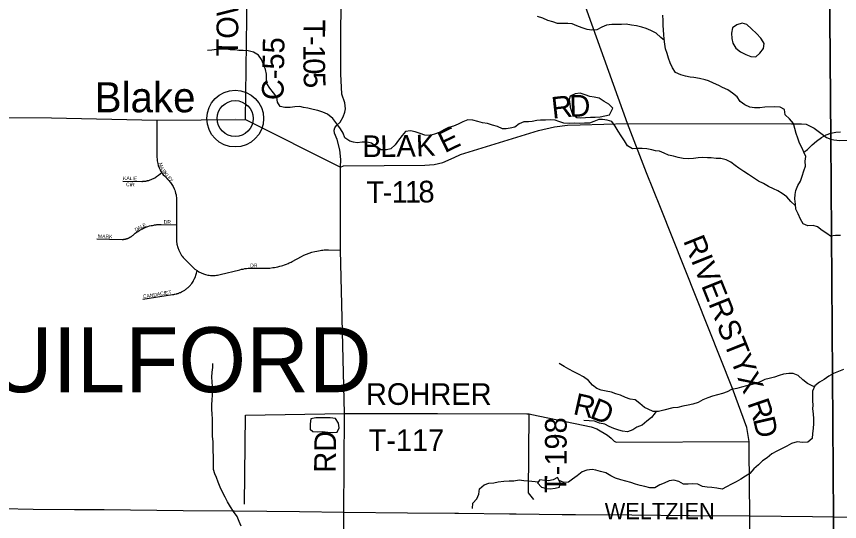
# Model space of a CAD drawing. Extents: x 1985906 to 2277390, y 930619 to 1324581.
# Drawn here: x 2154411 to 2165801, y 1105064 to 1112061 of the extents above; entities that cross this region are included whole.
import ezdxf

# ---------------------------------------------------------------- set-up
doc = ezdxf.new("R2010")
doc.units = 0
for name, color, linetype in [('GM_X_Airport_Text_Class_3', 7, 'Continuous'), ('GM_X_County_Road', 7, 'Continuous'), ('GM_X_County_Road_Text', 7, 'Continuous'), ('GM_X_Interstate_Route', 7, 'Continuous'), ('GM_X_Minor_Lake', 7, 'Continuous'), ('GM_X_Minor_River', 7, 'Continuous'), ('GM_X_Township', 7, 'Continuous'), ('GM_X_Township_Road', 7, 'Continuous'), ('GM_X_Township_Road_Text', 7, 'Continuous'), ('GM_X_Township_Subdivision', 7, 'Continuous'), ('GM_X_Township_Subdivision_Text', 7, 'Continuous'), ('GM_X_Township_Text', 7, 'Continuous'), ('GM_X_Unincorporated', 7, 'Continuous'), ('GM_X_Unincorporated_Location', 7, 'Continuous'), ('GM_X_Unincorporated_Text', 7, 'Continuous')]:
    doc.layers.add(name, color=color, linetype=linetype)

msp = doc.modelspace()

# ---------------------------------------------------------------- linework, layer by layer
at = {"layer": 'GM_X_County_Road'}
for points in [[(2157580, 1110631), (2157644, 1115552), (2157642, 1115662), (2157622, 1115740), (2157438, 1116249)], [(2164562, 1105091), (2164562, 1105143), (2164549, 1106057), (2164549, 1106175), (2164517, 1106368), (2164319, 1106905), (2163322, 1109414), (2163128, 1109894), (2162866, 1110576), (2162180, 1112497), (2161572, 1114360)], [(2152748, 1110660), (2154898, 1110657), (2156355, 1110624), (2157580, 1110631)], [(2157580, 1110631), (2158897, 1109974)], [(2158946, 1105850), (2158951, 1106559), (2158893, 1108825), (2158895, 1109063), (2158897, 1109974)], [(2158938, 1104395), (2158940, 1105192), (2158946, 1105850)], [(2164592, 1102714), (2164562, 1105091)]]:
    msp.add_lwpolyline(points, dxfattribs=at)
at = {"layer": 'GM_X_Interstate_Route'}
for points in [[(2153798, 1105252), (2154640, 1105237), (2155216, 1105232), (2155627, 1105229), (2156720, 1105217), (2157426, 1105212), (2158328, 1105201), (2158940, 1105192), (2159821, 1105185), (2160477, 1105178), (2160527, 1105178), (2161235, 1105172)], [(2161235, 1105172), (2161289, 1105171), (2161324, 1105171), (2161961, 1105162), (2161970, 1105162), (2162148, 1105160), (2162925, 1105156), (2163727, 1105147), (2164562, 1105143), (2165425, 1105133), (2165719, 1105130), (2166227, 1105123), (2167123, 1105116), (2167805, 1105109), (2168075, 1105108), (2168630, 1105104), (2168655, 1105104)]]:
    msp.add_lwpolyline(points, dxfattribs=at)
at = {"layer": 'GM_X_Minor_Lake'}
for points in [[(2164318, 1111905), (2164308, 1111829), (2164312, 1111757), (2164325, 1111689), (2164366, 1111622), (2164431, 1111571), (2164506, 1111534), (2164573, 1111508), (2164641, 1111503), (2164700, 1111554), (2164747, 1111615), (2164757, 1111687), (2164746, 1111707)], [(2164318, 1111905), (2164308, 1111829), (2164312, 1111757), (2164325, 1111689), (2164366, 1111622), (2164431, 1111571), (2164506, 1111534), (2164573, 1111508), (2164641, 1111503), (2164700, 1111554), (2164747, 1111615), (2164757, 1111687), (2164746, 1111707)], [(2164746, 1111707), (2164714, 1111759), (2164651, 1111823), (2164583, 1111890), (2164518, 1111949), (2164452, 1111966), (2164378, 1111945), (2164318, 1111905)], [(2164746, 1111707), (2164714, 1111759), (2164651, 1111823), (2164583, 1111890), (2164518, 1111949), (2164452, 1111966), (2164378, 1111945), (2164318, 1111905)], [(2162663, 1110790), (2162610, 1110844), (2162545, 1110881), (2162474, 1110927), (2162406, 1110942), (2162346, 1110953), (2162281, 1110976), (2162213, 1110999), (2162141, 1110989), (2162075, 1110958), (2162058, 1110908), (2162073, 1110812), (2162075, 1110805)], [(2162663, 1110790), (2162610, 1110844), (2162545, 1110881), (2162474, 1110927), (2162406, 1110942), (2162346, 1110953), (2162281, 1110976), (2162213, 1110999), (2162141, 1110989), (2162075, 1110958), (2162058, 1110908), (2162073, 1110812), (2162074, 1110808)], [(2162075, 1110808), (2162083, 1110776), (2162106, 1110708), (2162165, 1110663), (2162215, 1110656), (2162355, 1110667), (2162419, 1110666), (2162489, 1110671), (2162553, 1110682), (2162619, 1110696), (2162663, 1110790)], [(2162075, 1110805), (2162083, 1110776), (2162106, 1110708), (2162165, 1110663), (2162215, 1110656), (2162355, 1110667), (2162419, 1110666), (2162489, 1110671), (2162553, 1110682), (2162619, 1110696), (2162663, 1110790)], [(2158874, 1106393), (2158869, 1106426), (2158826, 1106492), (2158754, 1106502), (2158686, 1106501), (2158626, 1106502), (2158554, 1106501), (2158486, 1106485), (2158477, 1106417), (2158476, 1106345), (2158510, 1106312)], [(2158874, 1106393), (2158869, 1106426), (2158826, 1106492), (2158754, 1106502), (2158686, 1106501), (2158626, 1106502), (2158554, 1106501), (2158486, 1106485), (2158477, 1106417), (2158476, 1106345), (2158511, 1106311)], [(2158510, 1106312), (2158579, 1106305), (2158647, 1106312), (2158718, 1106303), (2158780, 1106299), (2158848, 1106302), (2158879, 1106362), (2158874, 1106393)], [(2158511, 1106312), (2158579, 1106305), (2158647, 1106312), (2158718, 1106303), (2158780, 1106299), (2158848, 1106302), (2158879, 1106362), (2158874, 1106393)], [(2161655, 1105643), (2161621, 1105598), (2161678, 1105539), (2161748, 1105521), (2161798, 1105519), (2161864, 1105525), (2161928, 1105538), (2161937, 1105604), (2161900, 1105674)], [(2161656, 1105644), (2161621, 1105598), (2161678, 1105539), (2161748, 1105521), (2161798, 1105519), (2161864, 1105525), (2161928, 1105538), (2161937, 1105604), (2161900, 1105674)], [(2161900, 1105674), (2161836, 1105640), (2161772, 1105627), (2161722, 1105634), (2161655, 1105643)], [(2161900, 1105674), (2161836, 1105640), (2161772, 1105627), (2161722, 1105634), (2161656, 1105643)]]:
    msp.add_lwpolyline(points, dxfattribs=at)
at = {"layer": 'GM_X_Minor_River'}
for points in [[(2163377, 1111729), (2163326, 1111769), (2163263, 1111830), (2163192, 1111864), (2163125, 1111893), (2163063, 1111914), (2162990, 1111929), (2162924, 1111939), (2162850, 1111952), (2162782, 1111949), (2162714, 1111948), (2162648, 1111950), (2162576, 1111941), (2162510, 1111912), (2162443, 1111874), (2162375, 1111869), (2162310, 1111878), (2162238, 1111901), (2162167, 1111933), (2162101, 1111960), (2162039, 1111961), (2161964, 1111962), (2161896, 1111964), (2161834, 1111985), (2161763, 1112006), (2161693, 1112035), (2161622, 1112061)], [(2165307, 1110180), (2165306, 1110183), (2165285, 1110237), (2165248, 1110304), (2165225, 1110376), (2165199, 1110439), (2165184, 1110507), (2165163, 1110577), (2165107, 1110644), (2165050, 1110699), (2165039, 1110771), (2164980, 1110804), (2164906, 1110807), (2164768, 1110804), (2164696, 1110797), (2164624, 1110793), (2164558, 1110802), (2164491, 1110835), (2164424, 1110882), (2164385, 1110945), (2164322, 1110996), (2164255, 1111043), (2164182, 1111078), (2164131, 1111103), (2164059, 1111135), (2163990, 1111168), (2163940, 1111183), (2163863, 1111202), (2163785, 1111216), (2163735, 1111221), (2163670, 1111232), (2163604, 1111251), (2163529, 1111286), (2163488, 1111349), (2163455, 1111416), (2163433, 1111484), (2163418, 1111546), (2163391, 1111610), (2163382, 1111676), (2163376, 1111746), (2163369, 1111810), (2163364, 1111870), (2163359, 1111942), (2163360, 1112006), (2163356, 1112080)], [(2158956, 1110381), (2158931, 1110442), (2158897, 1110506), (2158846, 1110575), (2158787, 1110648), (2158717, 1110705), (2158651, 1110736), (2158582, 1110756), (2158516, 1110771), (2158444, 1110788), (2158381, 1110801), (2158331, 1110812), (2158263, 1110809), (2158197, 1110801), (2158127, 1110800), (2158062, 1110815), (2158023, 1110874), (2158012, 1110942), (2157969, 1111001), (2157916, 1111067), (2157874, 1111130), (2157871, 1111192), (2157872, 1111262), (2157859, 1111328), (2157829, 1111399), (2157800, 1111463), (2157759, 1111526), (2157690, 1111565), (2157619, 1111586), (2157549, 1111589), (2157487, 1111591), (2157437, 1111598), (2157369, 1111599), (2157317, 1111606), (2157249, 1111609), (2157181, 1111604), (2157115, 1111594), (2157055, 1111587)], [(2165192, 1109441), (2165187, 1109444), (2165127, 1109498), (2165072, 1109564), (2165009, 1109608), (2164948, 1109643), (2164885, 1109674), (2164816, 1109707), (2164748, 1109748), (2164679, 1109777), (2164612, 1109823), (2164543, 1109872), (2164476, 1109911), (2164409, 1109958), (2164358, 1109995), (2164296, 1110040), (2164231, 1110075), (2164160, 1110091), (2164096, 1110094), (2164024, 1110103), (2163974, 1110104), (2163908, 1110105), (2163844, 1110100), (2163780, 1110092), (2163710, 1110089), (2163636, 1110092), (2163569, 1110108), (2163503, 1110123), (2163434, 1110140), (2163372, 1110169), (2163309, 1110196), (2163255, 1110199), (2163203, 1110212), (2163134, 1110227), (2163068, 1110233), (2163004, 1110230), (2162938, 1110229), (2162869, 1110268), (2162824, 1110337), (2162779, 1110408), (2162739, 1110472), (2162698, 1110539), (2162651, 1110604), (2162586, 1110623), (2162520, 1110632), (2162470, 1110633), (2162402, 1110607), (2162339, 1110584), (2162271, 1110581), (2162199, 1110580), (2162130, 1110582), (2162058, 1110579), (2161986, 1110584), (2161916, 1110604), (2161865, 1110626), (2161797, 1110628), (2161733, 1110625), (2161665, 1110622), (2161613, 1110621), (2161547, 1110606), (2161495, 1110599), (2161431, 1110599), (2161366, 1110574), (2161310, 1110527), (2161241, 1110512), (2161187, 1110505), (2161136, 1110506), (2161066, 1110534), (2160999, 1110553), (2160929, 1110576), (2160859, 1110589), (2160794, 1110607), (2160728, 1110624), (2160656, 1110627), (2160588, 1110600), (2160522, 1110570), (2160457, 1110543), (2160389, 1110522), (2160324, 1110492), (2160260, 1110453), (2160197, 1110430), (2160133, 1110413), (2160063, 1110416), (2159996, 1110440), (2159930, 1110463), (2159865, 1110478), (2159797, 1110469), (2159748, 1110410), (2159696, 1110345), (2159651, 1110282), (2159594, 1110226), (2159530, 1110215), (2159456, 1110212), (2159393, 1110255), (2159326, 1110306), (2159263, 1110320), (2159195, 1110319), (2159125, 1110310), (2159075, 1110319), (2159023, 1110334), (2158956, 1110381)], [(2165307, 1110180), (2165309, 1110181), (2165358, 1110218), (2165421, 1110281), (2165482, 1110332), (2165551, 1110382), (2165614, 1110421), (2165682, 1110444), (2165748, 1110456), (2165816, 1110463)], [(2165813, 1109028), (2165744, 1109027), (2165677, 1109018), (2165624, 1109055), (2165559, 1109094), (2165498, 1109147), (2165437, 1109164), (2165363, 1109158), (2165299, 1109187), (2165260, 1109253), (2165228, 1109326), (2165197, 1109392), (2165190, 1109462), (2165184, 1109532), (2165185, 1109596), (2165196, 1109650), (2165223, 1109717), (2165262, 1109781), (2165286, 1109848), (2165307, 1109921), (2165330, 1109987), (2165325, 1110055), (2165334, 1110119), (2165307, 1110180)], [(2157127, 1107197), (2157128, 1107251)], [(2165454, 1106928), (2165423, 1106946), (2165358, 1106974), (2165293, 1107025), (2165230, 1107088), (2165161, 1107117), (2165099, 1107114), (2165027, 1107104), (2164964, 1107085), (2164900, 1107062), (2164828, 1107047), (2164768, 1107030), (2164705, 1107000), (2164641, 1106975), (2164573, 1106960), (2164512, 1106945), (2164444, 1106927), (2164378, 1106908), (2164306, 1106891), (2164245, 1106859), (2164181, 1106838), (2164111, 1106821), (2164044, 1106802), (2163978, 1106776), (2163908, 1106749), (2163843, 1106712), (2163773, 1106692), (2163705, 1106677), (2163634, 1106662), (2163564, 1106642), (2163492, 1106637), (2163368, 1106607), (2163297, 1106587), (2163224, 1106586), (2163154, 1106621), (2163101, 1106642), (2163036, 1106699), (2162975, 1106748), (2162903, 1106760), (2162838, 1106783), (2162772, 1106816), (2162705, 1106835), (2162645, 1106856), (2162572, 1106872), (2162502, 1106885), (2162441, 1106908), (2162384, 1106953), (2162329, 1107018), (2162260, 1107069), (2162191, 1107104), (2162123, 1107136), (2162054, 1107175), (2161991, 1107212), (2161922, 1107253)], [(2157522, 1105001), (2157491, 1105066), (2157464, 1105132), (2157414, 1105205), (2157373, 1105270), (2157330, 1105336), (2157300, 1105401), (2157263, 1105473), (2157230, 1105540), (2157202, 1105610), (2157179, 1105672), (2157156, 1105723), (2157139, 1105785), (2157136, 1105851), (2157137, 1105919), (2157138, 1105971), (2157132, 1106037), (2157131, 1106103), (2157132, 1106172), (2157126, 1106244), (2157123, 1106312), (2157124, 1106384), (2157123, 1106434), (2157122, 1106484), (2157119, 1106556), (2157115, 1106616), (2157116, 1106680), (2157119, 1106750), (2157126, 1106813), (2157128, 1106885), (2157126, 1106935), (2157118, 1107001), (2157117, 1107065), (2157120, 1107131), (2157127, 1107197)], [(2165857, 1107170), (2165786, 1107143), (2165716, 1107115), (2165651, 1107076), (2165587, 1107033), (2165524, 1106994), (2165461, 1106942), (2165428, 1106872), (2165429, 1106809), (2165429, 1106737), (2165430, 1106675), (2165429, 1106625), (2165438, 1106555), (2165443, 1106485), (2165441, 1106421), (2165434, 1106351), (2165427, 1106284), (2165422, 1106216), (2165363, 1106165), (2165289, 1106158), (2165215, 1106170), (2165137, 1106143), (2165070, 1106106), (2164997, 1106070), (2164933, 1106039), (2164862, 1106001), (2164801, 1105948), (2164735, 1105905), (2164678, 1105848), (2164617, 1105793), (2164560, 1105729), (2164499, 1105694), (2164434, 1105653), (2164372, 1105614), (2164307, 1105582), (2164239, 1105543), (2164176, 1105514), (2164103, 1105528), (2164035, 1105537), (2163967, 1105540), (2163903, 1105551), (2163838, 1105580), (2163770, 1105588), (2163708, 1105583), (2163640, 1105584), (2163577, 1105619), (2163507, 1105638), (2163443, 1105630), (2163375, 1105597), (2163314, 1105572), (2163244, 1105532), (2163176, 1105531), (2163108, 1105548), (2163041, 1105561), (2162979, 1105584), (2162914, 1105604), (2162842, 1105625), (2162775, 1105644), (2162703, 1105663), (2162636, 1105697), (2162569, 1105740), (2162493, 1105757), (2162427, 1105774), (2162376, 1105785), (2162304, 1105775), (2162241, 1105752), (2162172, 1105697), (2162108, 1105653), (2162049, 1105610), (2161987, 1105604), (2161922, 1105632)], [(2163263, 1106587), (2163251, 1106568), (2163198, 1106505), (2163135, 1106456), (2163070, 1106401), (2162998, 1106369), (2162939, 1106336), (2162867, 1106307), (2162799, 1106316), (2162749, 1106331), (2162680, 1106353), (2162615, 1106382), (2162551, 1106413), (2162478, 1106426), (2162410, 1106455), (2162336, 1106461), (2162263, 1106462)], [(2160720, 1105245), (2160725, 1105317), (2160780, 1105380), (2160810, 1105445), (2160817, 1105517), (2160882, 1105574), (2160948, 1105596), (2161018, 1105601), (2161078, 1105612), (2161154, 1105622), (2161228, 1105627), (2161296, 1105630), (2161370, 1105640), (2161430, 1105631), (2161500, 1105626), (2161631, 1105612)]]:
    msp.add_lwpolyline(points, dxfattribs=at)
at = {"layer": 'GM_X_Township'}
for points in [[(2152712, 1116229), (2157438, 1116249), (2160986, 1116257), (2165646, 1116290), (2165646, 1113910), (2165651, 1113722), (2165680, 1110362), (2165719, 1105115), (2165731, 1102754), (2165747, 1098285), (2165738, 1097252), (2165762, 1094617), (2165783, 1089297), (2163294, 1089289), (2162838, 1089289), (2157526, 1089289), (2155989, 1089287), (2155649, 1089279), (2152684, 1089316)], [(2190553, 1089641), (2188331, 1089627), (2187773, 1089615), (2186862, 1089614), (2185137, 1089580), (2183149, 1089537), (2181184, 1089496), (2179329, 1089474), (2176069, 1089421), (2174790, 1089381), (2173015, 1089361), (2171523, 1089347), (2170986, 1089342), (2169501, 1089328), (2167175, 1089313), (2165783, 1089297), (2165762, 1094617), (2165738, 1097252), (2165747, 1098285), (2165731, 1102754), (2165719, 1105115), (2165680, 1110362), (2165651, 1113722)]]:
    msp.add_lwpolyline(points, dxfattribs=at)
at = {"layer": 'GM_X_Township_Road'}
for points in [[(2158897, 1109974), (2158902, 1110080), (2158888, 1110214), (2158849, 1110354), (2158811, 1110446), (2158809, 1110484), (2158816, 1110518), (2158840, 1110550), (2158890, 1110594), (2158932, 1110672), (2158955, 1110733), (2158963, 1110781), (2158953, 1110863), (2158916, 1110983), (2158899, 1111267), (2158900, 1111783), (2158912, 1113179), (2158923, 1114292), (2158916, 1114432), (2158868, 1114764), (2158856, 1114870), (2158851, 1114966)], [(2158897, 1109974), (2158935, 1109992), (2160064, 1110001), (2160192, 1110009), (2160310, 1110039), (2160466, 1110105), (2160554, 1110147), (2161635, 1110479), (2161857, 1110531), (2162036, 1110555), (2162214, 1110560), (2162866, 1110576), (2165136, 1110575), (2165273, 1110575), (2165339, 1110567), (2165387, 1110546), (2165449, 1110514), (2165560, 1110430)], [(2165560, 1110430), (2165622, 1110383), (2165680, 1110362), (2165721, 1110352), (2165807, 1110343), (2168738, 1110349)], [(2157569, 1105306), (2157579, 1106536), (2158951, 1106559)], [(2158951, 1106559), (2160238, 1106560), (2161472, 1106558), (2161504, 1106554), (2161542, 1106548), (2162364, 1106376), (2162442, 1106346), (2162588, 1106261), (2162639, 1106221), (2162683, 1106176), (2162711, 1106164), (2164549, 1106175)], [(2161572, 1105367), (2161499, 1105460), (2161504, 1106554)]]:
    msp.add_lwpolyline(points, dxfattribs=at)
at = {"layer": 'GM_X_Township_Subdivision'}
for points in [[(2156355, 1110624), (2156355, 1110108), (2156356, 1110089), (2156358, 1110070), (2156359, 1110061), (2156362, 1110044), (2156366, 1110026), (2156374, 1109996), (2156386, 1109963), (2156398, 1109938), (2156405, 1109923), (2156413, 1109910), (2156421, 1109898), (2156443, 1109868), (2156460, 1109852), (2156522, 1109786), (2156535, 1109770), (2156543, 1109761), (2156563, 1109731), (2156578, 1109707), (2156593, 1109675), (2156602, 1109653), (2156608, 1109634), (2156614, 1109612), (2156619, 1109591), (2156622, 1109574), (2156624, 1109549), (2156626, 1109528), (2156626, 1109516), (2156625, 1109502), (2156625, 1109176), (2156625, 1108994), (2156626, 1108949), (2156632, 1108904), (2156644, 1108859), (2156658, 1108822), (2156675, 1108786), (2156697, 1108751), (2156704, 1108741), (2156720, 1108721), (2156735, 1108704), (2156747, 1108692), (2156852, 1108587), (2156880, 1108562), (2156910, 1108540), (2156937, 1108523), (2156968, 1108507), (2157000, 1108494), (2157029, 1108485), (2157061, 1108478), (2157079, 1108475), (2157097, 1108473), (2157111, 1108472), (2157128, 1108472), (2157143, 1108472), (2157163, 1108473), (2157180, 1108475), (2157195, 1108477), (2157213, 1108481), (2157229, 1108484), (2157500, 1108552), (2157525, 1108558), (2157547, 1108562), (2157573, 1108567), (2157596, 1108570), (2157619, 1108573), (2157644, 1108574), (2157671, 1108576), (2157699, 1108576), (2157851, 1108574), (2157883, 1108574), (2157916, 1108576), (2157960, 1108581), (2157981, 1108584), (2158005, 1108589), (2158030, 1108594), (2158057, 1108601), (2158078, 1108607), (2158099, 1108613), (2158121, 1108621), (2158146, 1108630), (2158169, 1108640), (2158187, 1108648), (2158211, 1108659), (2158226, 1108668), (2158356, 1108735), (2158390, 1108752), (2158426, 1108767), (2158461, 1108781), (2158499, 1108794), (2158540, 1108805), (2158566, 1108811), (2158593, 1108816), (2158614, 1108819), (2158631, 1108822), (2158651, 1108824), (2158669, 1108826), (2158686, 1108827), (2158703, 1108827), (2158730, 1108828), (2158893, 1108825)], [(2155881, 1109781), (2156144, 1109776), (2156149, 1109776), (2156155, 1109776), (2156158, 1109777), (2156161, 1109777), (2156169, 1109777), (2156177, 1109778), (2156185, 1109779), (2156193, 1109780), (2156202, 1109781), (2156210, 1109783), (2156218, 1109784), (2156224, 1109786), (2156234, 1109788), (2156242, 1109790), (2156261, 1109796), (2156274, 1109801), (2156293, 1109809), (2156309, 1109817), (2156319, 1109822), (2156328, 1109827), (2156341, 1109835), (2156350, 1109842), (2156365, 1109852), (2156375, 1109861), (2156421, 1109898)], [(2155524, 1108979), (2155873, 1108973), (2155877, 1108973), (2155884, 1108973), (2155891, 1108973), (2155899, 1108974), (2155902, 1108975), (2155905, 1108975), (2155910, 1108976), (2155912, 1108976), (2155918, 1108977), (2155924, 1108979), (2155928, 1108980), (2155934, 1108981), (2155940, 1108983), (2155945, 1108985), (2155951, 1108987), (2155956, 1108989), (2155960, 1108990), (2155966, 1108993), (2155973, 1108996), (2155977, 1108999), (2155982, 1109001), (2155986, 1109003), (2155990, 1109006), (2155993, 1109008), (2155996, 1109009), (2156003, 1109014), (2156011, 1109020), (2156013, 1109022), (2156016, 1109025), (2156025, 1109032), (2156040, 1109046), (2156056, 1109058), (2156067, 1109066), (2156080, 1109076), (2156092, 1109084), (2156108, 1109094), (2156118, 1109101), (2156128, 1109106), (2156135, 1109110), (2156141, 1109113), (2156153, 1109119), (2156171, 1109128), (2156180, 1109132), (2156183, 1109133), (2156186, 1109135), (2156192, 1109137), (2156202, 1109141), (2156214, 1109146), (2156231, 1109151), (2156253, 1109158), (2156273, 1109163), (2156292, 1109167), (2156311, 1109171), (2156321, 1109173), (2156331, 1109174), (2156346, 1109176), (2156353, 1109177), (2156358, 1109177), (2156366, 1109178), (2156376, 1109179), (2156382, 1109179), (2156388, 1109179), (2156399, 1109180), (2156405, 1109180), (2156413, 1109180), (2156625, 1109176)], [(2156158, 1108143), (2156572, 1108209), (2156588, 1108211), (2156596, 1108212), (2156605, 1108214), (2156620, 1108217), (2156630, 1108220), (2156635, 1108221), (2156648, 1108225), (2156658, 1108228), (2156664, 1108231), (2156674, 1108235), (2156683, 1108238), (2156696, 1108245), (2156706, 1108250), (2156714, 1108254), (2156724, 1108260), (2156732, 1108265), (2156742, 1108271), (2156747, 1108275), (2156756, 1108281), (2156762, 1108286), (2156774, 1108295), (2156780, 1108300), (2156787, 1108306), (2156792, 1108311), (2156796, 1108315), (2156805, 1108324), (2156818, 1108338), (2156826, 1108347), (2156838, 1108363), (2156845, 1108374), (2156855, 1108389), (2156862, 1108401), (2156872, 1108420), (2156887, 1108454), (2156895, 1108478), (2156899, 1108493), (2156902, 1108506), (2156910, 1108540)]]:
    msp.add_lwpolyline(points, dxfattribs=at)
at = {"layer": 'GM_X_Unincorporated'}
for radius in [393, 249]:
    msp.add_circle((2157438, 1110646), radius, dxfattribs=at)
at = {"layer": 'GM_X_Unincorporated_Location'}
msp.add_line((2157438, 1110646), (2157438, 1110646), dxfattribs=at)

# ---------------------------------------------------------------- texts
at = {"layer": 'GM_X_Airport_Text_Class_3'}
msp.add_text('WELTZIEN', height=225, rotation=0, dxfattribs=at).set_placement((2162552, 1105096))
at = {"layer": 'GM_X_County_Road_Text'}
for s, rotation, p in [('TOWER', 89.2262, (2157475, 1111505)), ('C-55', 88.9714, (2158106, 1110900)), ('RIVER', 291.8438, (2163634, 1108955)), ('STYX', 291.6138, (2164096, 1107789)), ('R', 288.9003, (2164524, 1106707)), ('D', 283.0219, (2164602, 1106482)), ('RD', 89.5063, (2158830, 1105740))]:
    msp.add_text(s, height=300, rotation=rotation, dxfattribs=at).set_placement(p)
at = {"layer": 'GM_X_Township_Road_Text'}
for s, rotation, p in [('T', 269.6657, (2158384, 1112016)), ('-', 269.7055, (2158382, 1111792)), ('1', 269.8921, (2158382, 1111668)), ('0', 270.4391, (2158381, 1111480)), ('5', 271.9775, (2158383, 1111286)), ('R', 6.1393, (2161830, 1110643)), ('D', 2.168, (2162069, 1110669)), ('E', 25.9425, (2160338, 1110164)), ('B', 0.4683, (2159199, 1110112)), ('L', 0.4684, (2159445, 1110114)), ('A', 0.4806, (2159670, 1110116)), ('K', 2.8077, (2159947, 1110119)), ('T', 0.3086, (2159255, 1109477)), ('1', 0.3613, (2159603, 1109479)), ('1', 0.5056, (2159788, 1109481)), ('8', 1.2642, (2159977, 1109482)), ('-', 0.3226, (2159479, 1109479)), ('ROHRER', 0, (2159248, 1106680)), ('R', 347.5931, (2162101, 1106554)), ('D', 338.4509, (2162330, 1106505)), ('T-198', 89.7207, (2162021, 1105459)), ('T-117', 0, (2159283, 1106041))]:
    msp.add_text(s, height=300, rotation=rotation, dxfattribs=at).set_placement(p)
at = {"layer": 'GM_X_Township_Subdivision_Text'}
for s, rotation, p in [('M', 286.038, (2156378, 1110027)), ('A', 293.3624, (2156395, 1109970)), ('KALIE', 358.6368, (2155886, 1109796)), ('R', 305.6953, (2156419, 1109919)), ('K', 308.3703, (2156443, 1109885)), ('L', 310.5902, (2156472, 1109849)), ('E', 310.9132, (2156495, 1109822)), ('CIR', 357.5121, (2155927, 1109710)), ('Y', 310.9166, (2156518, 1109795)), ('A', 30.3603, (2156103, 1109100)), ('L', 26.4184, (2156140, 1109122)), ('E', 25.3553, (2156171, 1109138)), ('DR', 0, (2156449, 1109189)), ('D', 32.017, (2156066, 1109077)), ('MARK', 358.6368, (2155539, 1108991)), ('DR', 0, (2157646, 1108586)), ('CANDACE', 9.4634, (2156166, 1108155)), ('CT', 9.4564, (2156470, 1108203))]:
    msp.add_text(s, height=50, rotation=rotation, dxfattribs=at).set_placement(p)
at = {"layer": 'GM_X_Township_Text'}
msp.add_text('GUILFORD', height=900, rotation=0, dxfattribs=at).set_placement((2153108, 1106856))
at = {"layer": 'GM_X_Unincorporated_Text'}
msp.add_text('Blake', height=417, rotation=0, dxfattribs=at).set_placement((2155494, 1110733))

doc.saveas('drawing.dxf')
